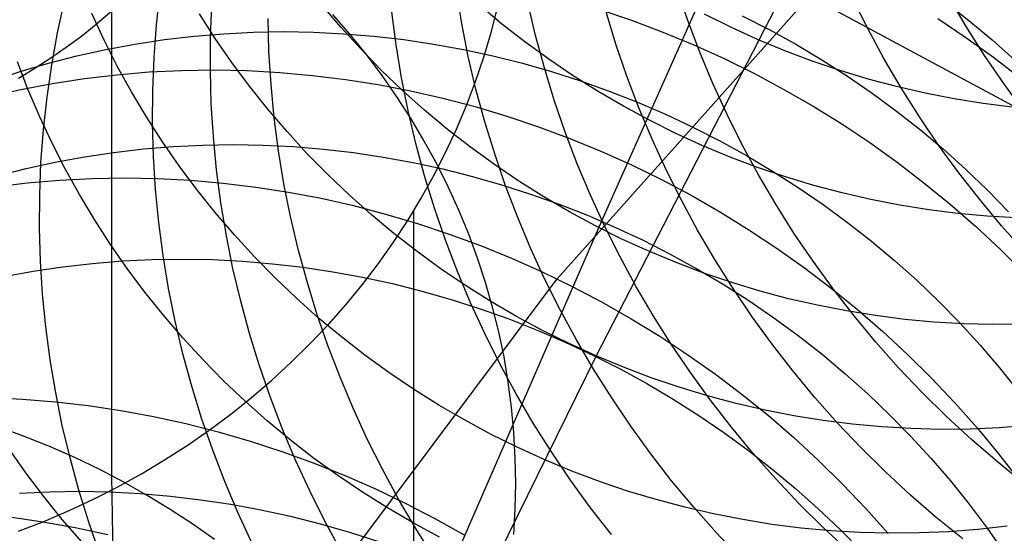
# Model space of a CAD drawing. Header units: millimetres. Extents: x 119 to 175.9, y -203.1 to -153.8.
# Tile 341 of 377: x 160.8 to 162, y -159.5 to -158.9. Entities that reach past the tile are written whole.
import ezdxf

# ---------------------------------------------------------------- set-up
doc = ezdxf.new("R2010")
doc.units = ezdxf.units.MM
doc.header["$MEASUREMENT"] = 0
doc.layers.add('Layer 01', color=5, linetype='Continuous', true_color=0x0000ff)
doc.layers.add('Livello 03', color=5, linetype='Continuous', true_color=0x0000ff)

msp = doc.modelspace()

# ---------------------------------------------------------------- linework, layer by layer
at = {"layer": 'Layer 01'}
for p, q in [((160.8857, -159.4566, 19.5938), (160.8857, -157.8889, 15.7832)), ((161.8253, -158.6492, 14.919), (161.4861, -159.3079, 17.6752)), ((161.4381, -159.2124, 47.1239), (161.9069, -158.6865, 48.9593)), ((161.6771, -158.7265, 22.7544), (161.493, -159.1408, 23.9272)), ((161.3196, -158.8955, 53.5186), (161.3128, -158.8545, 53.5105)), ((161.5998, -158.8918, 54.4125), (161.5862, -158.8521, 54.4066)), ((160.8183, -158.9071, 51.5559), (160.8269, -158.8677, 51.5435)), ((160.941, -158.8971, 52.105), (160.9455, -158.8567, 52.0936)), ((161.8231, -158.9016, 55.0484), (161.8042, -158.8638, 55.0443)), ((161.9453, -158.8991, 55.3846), (161.9239, -158.8626, 55.3814)), ((161.008, -158.913, 52.3886), (161.0097, -158.8721, 52.378)), ((161.1695, -158.9, 17.1809), (161.1459, -158.8723, 17.1848)), ((161.369, -158.8956, 16.6328), (161.341, -158.8722, 16.635)), ((161.356, -158.9065, 15.3646), (161.3639, -158.8758, 15.3773)), ((161.4111, -158.9101, 53.811), (161.4016, -158.8695, 53.8038)), ((161.4908, -158.8782, 48.0522), (161.5301, -158.8914, 48.046)), ((161.9193, -158.8683, 22.7432), (161.9486, -158.8915, 22.7398)), ((160.8759, -158.9159, 18.2356), (160.8606, -158.883, 18.2421)), ((160.884, -158.8815, 14.6228), (160.8663, -158.8967, 14.6166)), ((161.0139, -158.9139, 17.7145), (160.9942, -158.8833, 17.7197)), ((161.0804, -158.9301, 52.6699), (161.0793, -158.889, 52.6601)), ((161.1808, -158.9086, 17.5915), (161.1595, -158.884, 17.6016)), ((161.2381, -158.9219, 53.2327), (161.2327, -158.8808, 53.2241)), ((161.5108, -158.9211, 54.1153), (161.4985, -158.881, 54.109)), ((161.5301, -158.8914, 48.046), (161.5689, -158.906, 48.0403)), ((161.6148, -158.9311, 54.4179), (161.5998, -158.8918, 54.4125)), ((161.6532, -158.8999, 16.0754), (161.6205, -158.8837, 16.0752)), ((161.6674, -158.8859, 23.1504), (161.7009, -158.903, 23.1496)), ((161.9102, -158.8893, 48.4772), (161.9449, -158.9126, 48.4747)), ((161.9486, -158.8915, 22.7398), (161.9772, -158.9156, 22.736)), ((160.8663, -158.8967, 14.6166), (160.848, -158.9113, 14.6106)), ((160.938, -158.9377, 52.116), (160.941, -158.8971, 52.105)), ((161.1942, -158.927, 17.1774), (161.1695, -158.9, 17.1809)), ((161.3277, -158.9363, 53.5263), (161.3196, -158.8955, 53.5186)), ((161.3978, -158.9181, 16.631), (161.369, -158.8956, 16.6328)), ((161.6864, -158.9151, 16.0758), (161.6532, -158.8999, 16.0754)), ((161.7009, -158.903, 23.1496), (161.7338, -158.9212, 23.1484)), ((161.8432, -158.9388, 55.0521), (161.8231, -158.9016, 55.0484)), ((161.9679, -158.9349, 55.3874), (161.9453, -158.8991, 55.3846)), ((160.811, -158.9468, 51.568), (160.8183, -158.9071, 51.5559)), ((160.848, -158.9113, 14.6106), (160.8291, -158.9253, 14.6048)), ((160.8923, -158.9483, 18.2293), (160.8759, -158.9159, 18.2356)), ((160.9143, -158.9209, 23.4671), (160.9508, -158.9154, 23.475)), ((160.9508, -158.9154, 23.475), (160.9875, -158.9111, 23.4824)), ((160.9875, -158.9111, 23.4824), (161.0244, -158.908, 23.4895)), ((161.0078, -158.9539, 52.3989), (161.008, -158.913, 52.3886)), ((161.0346, -158.9439, 17.7096), (161.0139, -158.9139, 17.7145)), ((161.0244, -158.908, 23.4895), (161.0614, -158.9062, 23.4961)), ((161.0614, -158.9062, 23.4961), (161.0986, -158.9055, 23.5023)), ((161.0986, -158.9055, 23.5023), (161.1359, -158.9062, 23.5081)), ((161.1359, -158.9062, 23.5081), (161.1731, -158.908, 23.5134)), ((161.1731, -158.908, 23.5134), (161.2104, -158.9111, 23.5183)), ((161.2013, -158.9339, 17.5811), (161.1808, -158.9086, 17.5915)), ((161.2104, -158.9111, 23.5183), (161.2476, -158.9154, 23.5227)), ((161.2476, -158.9154, 23.5227), (161.2847, -158.9209, 23.5266)), ((161.347, -158.937, 15.3521), (161.356, -158.9065, 15.3646)), ((161.422, -158.9505, 53.8178), (161.4111, -158.9101, 53.811)), ((161.5689, -158.906, 48.0403), (161.6072, -158.9219, 48.035)), ((161.7201, -158.9291, 16.0766), (161.6864, -158.9151, 16.0758)), ((161.9449, -158.9126, 48.4747), (161.9789, -158.937, 48.4726)), ((161.9772, -158.9156, 22.736), (162.0049, -158.9406, 22.7317)), ((160.8291, -158.9253, 14.6048), (160.8098, -158.9386, 14.5993)), ((160.8423, -158.9355, 23.4502), (160.8782, -158.9276, 23.4588)), ((160.8782, -158.9276, 23.4588), (160.9143, -158.9209, 23.4671)), ((161.2197, -158.9532, 17.1742), (161.1942, -158.927, 17.1774)), ((161.2448, -158.9628, 53.2408), (161.2381, -158.9219, 53.2327)), ((161.2847, -158.9209, 23.5266), (161.3216, -158.9277, 23.5301)), ((161.3216, -158.9277, 23.5301), (161.3583, -158.9356, 23.5332)), ((161.4274, -158.9396, 16.6295), (161.3978, -158.9181, 16.631)), ((161.5244, -158.9607, 54.1212), (161.5108, -158.9211, 54.1153)), ((161.6072, -158.9219, 48.035), (161.6451, -158.939, 48.0302)), ((161.7338, -158.9212, 23.1484), (161.7661, -158.9404, 23.1467)), ((160.8098, -158.9386, 14.5993), (160.79, -158.9514, 14.5941)), ((160.8069, -158.9447, 23.4412), (160.8423, -158.9355, 23.4502)), ((160.9363, -158.9785, 52.1267), (160.938, -158.9377, 52.116)), ((161.083, -158.9712, 52.6794), (161.0804, -158.9301, 52.6699)), ((161.2207, -158.9599, 17.5704), (161.2013, -158.9339, 17.5811)), ((161.3372, -158.9769, 53.5336), (161.3277, -158.9363, 53.5263)), ((161.3368, -158.9672, 15.3397), (161.347, -158.937, 15.3521)), ((161.3583, -158.9356, 23.5332), (161.3948, -158.9448, 23.5357)), ((161.4576, -158.9602, 16.6283), (161.4274, -158.9396, 16.6295)), ((161.631, -158.9699, 54.4229), (161.6148, -158.9311, 54.4179)), ((161.6451, -158.939, 48.0302), (161.6825, -158.9574, 48.026)), ((161.7542, -158.942, 16.0778), (161.7201, -158.9291, 16.0766)), ((161.7661, -158.9404, 23.1467), (161.7978, -158.9607, 23.1445)), ((161.8646, -158.9753, 55.0553), (161.8432, -158.9388, 55.0521)), ((161.9917, -158.97, 55.3897), (161.9679, -158.9349, 55.3874)), ((161.9789, -158.937, 48.4726), (162.0121, -158.9626, 48.4711)), ((160.7816, -158.9769, 18.7307), (160.7686, -158.9431, 18.738)), ((160.79, -158.9514, 14.5941), (160.7697, -158.9635, 14.5891)), ((160.7719, -158.955, 23.4318), (160.8069, -158.9447, 23.4412)), ((160.8052, -158.9868, 51.5798), (160.811, -158.9468, 51.568)), ((160.9099, -158.9802, 18.2234), (160.8923, -158.9483, 18.2293)), ((160.9722, -158.9536, 47.6795), (161.0127, -158.953, 47.6693)), ((161.0127, -158.953, 47.6693), (161.0533, -158.9538, 47.6594)), ((161.0564, -158.9732, 17.7049), (161.0346, -158.9439, 17.7096)), ((161.2461, -158.9784, 17.1713), (161.2197, -158.9532, 17.1742)), ((161.3948, -158.9448, 23.5357), (161.431, -158.9551, 23.5378)), ((161.4343, -158.9905, 53.8241), (161.422, -158.9505, 53.8178)), ((161.7888, -158.9538, 16.0792), (161.7542, -158.942, 16.0778)), ((160.7373, -158.9665, 23.422), (160.7719, -158.955, 23.4318)), ((160.8119, -158.9698, 47.724), (160.8516, -158.9636, 47.7123)), ((160.8516, -158.9636, 47.7123), (160.8916, -158.9589, 47.7011)), ((160.8916, -158.9589, 47.7011), (160.9318, -158.9555, 47.6901)), ((160.9318, -158.9555, 47.6901), (160.9722, -158.9536, 47.6795)), ((161.0089, -158.995, 52.4088), (161.0078, -158.9539, 52.3989)), ((161.0533, -158.9538, 47.6594), (161.094, -158.9561, 47.65)), ((161.094, -158.9561, 47.65), (161.1346, -158.9597, 47.641)), ((161.1346, -158.9597, 47.641), (161.1752, -158.9647, 47.6323)), ((161.1752, -158.9647, 47.6323), (161.2157, -158.9711, 47.6241)), ((161.2392, -158.9864, 17.5595), (161.2207, -158.9599, 17.5704)), ((161.253, -159.0036, 53.2485), (161.2448, -158.9628, 53.2408)), ((161.431, -158.9551, 23.5378), (161.4669, -158.9666, 23.5394)), ((161.4886, -158.9797, 16.6275), (161.4576, -158.9602, 16.6283)), ((161.5393, -159, 54.1266), (161.5244, -158.9607, 54.1212)), ((161.6825, -158.9574, 48.026), (161.7192, -158.9771, 48.0222)), ((161.8237, -158.9643, 16.081), (161.7888, -158.9538, 16.0792)), ((161.7978, -158.9607, 23.1445), (161.8287, -158.982, 23.1419)), ((161.8589, -158.9737, 16.083), (161.8237, -158.9643, 16.081)), ((160.7336, -158.9861, 47.7481), (160.7726, -158.9773, 47.7359)), ((160.7726, -158.9773, 47.7359), (160.8119, -158.9698, 47.724)), ((160.7958, -159.0103, 18.7237), (160.7816, -158.9769, 18.7307)), ((161.0792, -159.0017, 17.7007), (161.0564, -158.9732, 17.7049)), ((161.0869, -159.0123, 52.6885), (161.083, -158.9712, 52.6794)), ((161.2157, -158.9711, 47.6241), (161.2561, -158.9789, 47.6164)), ((161.3255, -158.997, 15.3274), (161.3368, -158.9672, 15.3397)), ((161.3481, -159.0172, 53.5404), (161.3372, -158.9769, 53.5336)), ((161.4669, -158.9666, 23.5394), (161.5024, -158.9792, 23.5405)), ((161.6486, -159.0082, 54.4274), (161.631, -158.9699, 54.4229)), ((161.7192, -158.9771, 48.0222), (161.7554, -158.9979, 48.0189)), ((161.8944, -158.9819, 16.0854), (161.8589, -158.9737, 16.083)), ((161.8872, -159.0111, 55.058), (161.8646, -158.9753, 55.0553)), ((162.0167, -159.0043, 55.3916), (161.9917, -158.97, 55.3897)), ((160.8007, -159.0272, 51.5913), (160.8052, -158.9868, 51.5798)), ((160.9286, -159.0114, 18.2177), (160.9099, -158.9802, 18.2234)), ((160.9361, -159.0195, 52.1371), (160.9363, -158.9785, 52.1267)), ((161.2567, -159.0135, 17.5483), (161.2392, -158.9864, 17.5595)), ((161.2734, -159.0028, 17.1687), (161.2461, -158.9784, 17.1713)), ((161.2561, -158.9789, 47.6164), (161.2962, -158.988, 47.609)), ((161.2962, -158.988, 47.609), (161.3361, -158.9985, 47.6022)), ((161.5202, -158.9981, 16.6269), (161.4886, -158.9797, 16.6275)), ((161.5024, -158.9792, 23.5405), (161.5375, -158.993, 23.5411)), ((161.8287, -158.982, 23.1419), (161.8589, -159.0042, 23.1388)), ((161.9302, -158.9888, 16.0881), (161.8944, -158.9819, 16.0854)), ((161.9661, -158.9946, 16.0911), (161.9302, -158.9888, 16.0881)), ((161.0115, -159.036, 52.4184), (161.0089, -158.995, 52.4088)), ((161.1029, -159.0295, 17.6967), (161.0792, -159.0017, 17.7007)), ((161.3131, -159.0265, 15.3153), (161.3255, -158.997, 15.3274)), ((161.3361, -158.9985, 47.6022), (161.3756, -159.0103, 47.5958)), ((161.4479, -159.0302, 53.83), (161.4343, -158.9905, 53.8241)), ((161.5524, -159.0155, 16.6267), (161.5202, -158.9981, 16.6269)), ((161.5375, -158.993, 23.5411), (161.5721, -159.0079, 23.5412)), ((161.5556, -159.0388, 54.1316), (161.5393, -159, 54.1266)), ((161.7554, -158.9979, 48.0189), (161.7908, -159.02, 48.0161)), ((162.0022, -158.9991, 16.0943), (161.9661, -158.9946, 16.0911)), ((160.8112, -159.0432, 18.717), (160.7958, -159.0103, 18.7237)), ((160.9483, -159.0421, 18.2123), (160.9286, -159.0114, 18.2177)), ((161.0923, -159.0533, 52.6972), (161.0869, -159.0123, 52.6885)), ((161.2625, -159.0442, 53.2558), (161.253, -159.0036, 53.2485)), ((161.2731, -159.0412, 17.5369), (161.2567, -159.0135, 17.5483)), ((161.3015, -159.0263, 17.1665), (161.2734, -159.0028, 17.1687)), ((161.3756, -159.0103, 47.5958), (161.4149, -159.0235, 47.5898)), ((161.5721, -159.0079, 23.5412), (161.6062, -159.024, 23.5409)), ((161.6675, -159.0459, 54.4314), (161.6486, -159.0082, 54.4274)), ((161.8589, -159.0042, 23.1388), (161.8883, -159.0274, 23.1352)), ((161.911, -159.0462, 55.0602), (161.8872, -159.0111, 55.058)), ((160.9372, -159.0605, 52.147), (160.9361, -159.0195, 52.1371)), ((161.2996, -159.0556, 15.3033), (161.3131, -159.0265, 15.3153)), ((161.3304, -159.0488, 17.1646), (161.3015, -159.0263, 17.1665)), ((161.3604, -159.0572, 53.5468), (161.3481, -159.0172, 53.5404)), ((161.4149, -159.0235, 47.5898), (161.4537, -159.038, 47.5844)), ((161.5852, -159.0318, 16.6269), (161.5524, -159.0155, 16.6267)), ((161.6062, -159.024, 23.5409), (161.6398, -159.0411, 23.5401)), ((161.7908, -159.02, 48.0161), (161.8256, -159.0432, 48.0139)), ((160.7977, -159.0677, 51.6025), (160.8007, -159.0272, 51.5913)), ((161.0155, -159.0771, 52.4275), (161.0115, -159.036, 52.4184)), ((161.1276, -159.0565, 17.693), (161.1029, -159.0295, 17.6967)), ((161.4628, -159.0694, 53.8354), (161.4479, -159.0302, 53.83)), ((161.4537, -159.038, 47.5844), (161.4921, -159.0537, 47.5794)), ((161.6185, -159.047, 16.6273), (161.5852, -159.0318, 16.6269)), ((161.8883, -159.0274, 23.1352), (161.917, -159.0515, 23.1312)), ((160.8277, -159.0756, 18.7105), (160.8112, -159.0432, 18.717)), ((160.9247, -159.051, 23.8675), (160.9617, -159.048, 23.8747)), ((160.9691, -159.0721, 18.2072), (160.9483, -159.0421, 18.2123)), ((160.9617, -159.048, 23.8747), (160.9988, -159.0462, 23.8814)), ((160.9988, -159.0462, 23.8814), (161.036, -159.0456, 23.8878)), ((161.036, -159.0456, 23.8878), (161.0733, -159.0463, 23.8936)), ((161.0733, -159.0463, 23.8936), (161.1106, -159.0482, 23.8991)), ((161.1106, -159.0482, 23.8991), (161.1479, -159.0513, 23.904)), ((161.2734, -159.0845, 53.2627), (161.2625, -159.0442, 53.2558)), ((161.2885, -159.0694, 17.5253), (161.2731, -159.0412, 17.5369)), ((161.3601, -159.0704, 17.163), (161.3304, -159.0488, 17.1646)), ((161.5732, -159.0771, 54.1361), (161.5556, -159.0388, 54.1316)), ((161.6523, -159.0611, 16.6281), (161.6185, -159.047, 16.6273)), ((161.6398, -159.0411, 23.5401), (161.6728, -159.0593, 23.5388)), ((161.6876, -159.0831, 54.435), (161.6675, -159.0459, 54.4314)), ((161.8256, -159.0432, 48.0139), (161.8596, -159.0675, 48.0121)), ((161.9359, -159.0805, 55.062), (161.911, -159.0462, 55.0602)), ((160.8153, -159.0674, 23.8434), (160.8515, -159.0608, 23.8518)), ((160.8515, -159.0608, 23.8518), (160.888, -159.0553, 23.8599)), ((160.888, -159.0553, 23.8599), (160.9247, -159.051, 23.8675)), ((160.9398, -159.1015, 52.1566), (160.9372, -159.0605, 52.147)), ((161.0991, -159.0942, 52.7054), (161.0923, -159.0533, 52.6972)), ((161.1533, -159.0827, 17.6897), (161.1276, -159.0565, 17.693)), ((161.1479, -159.0513, 23.904), (161.1852, -159.0556, 23.9085)), ((161.1852, -159.0556, 23.9085), (161.2223, -159.0612, 23.9125)), ((161.2223, -159.0612, 23.9125), (161.2593, -159.068, 23.9161)), ((161.285, -159.0841, 15.2915), (161.2996, -159.0556, 15.3033)), ((161.374, -159.0968, 53.5527), (161.3604, -159.0572, 53.5468)), ((161.4921, -159.0537, 47.5794), (161.53, -159.0708, 47.5749)), ((161.6865, -159.074, 16.6292), (161.6523, -159.0611, 16.6281)), ((161.6728, -159.0593, 23.5388), (161.7051, -159.0785, 23.537)), ((161.917, -159.0515, 23.1312), (161.9447, -159.0764, 23.1268)), ((160.7439, -159.0844, 23.8253), (160.7794, -159.0753, 23.8345)), ((160.7794, -159.0753, 23.8345), (160.8153, -159.0674, 23.8434)), ((160.7961, -159.1084, 51.6133), (160.7977, -159.0677, 51.6025)), ((160.991, -159.1014, 18.2025), (160.9691, -159.0721, 18.2072)), ((161.2593, -159.068, 23.9161), (161.2961, -159.0759, 23.9191)), ((161.3028, -159.0981, 17.5136), (161.2885, -159.0694, 17.5253)), ((161.3904, -159.091, 17.1617), (161.3601, -159.0704, 17.163)), ((161.4791, -159.1082, 53.8404), (161.4628, -159.0694, 53.8354)), ((161.53, -159.0708, 47.5749), (161.5674, -159.0891, 47.5709)), ((161.7211, -159.0858, 16.6307), (161.6865, -159.074, 16.6292)), ((161.8596, -159.0675, 48.0121), (161.8928, -159.0929, 48.0109)), ((160.8208, -159.0896, 47.2366), (160.8612, -159.0876, 47.2263)), ((160.8454, -159.1075, 18.7043), (160.8277, -159.0756, 18.7105)), ((160.8612, -159.0876, 47.2263), (160.9018, -159.087, 47.2163)), ((160.9018, -159.087, 47.2163), (160.9424, -159.0877, 47.2067)), ((161.0209, -159.118, 52.4362), (161.0155, -159.0771, 52.4275)), ((161.1798, -159.108, 17.6867), (161.1533, -159.0827, 17.6897)), ((161.2694, -159.1123, 15.28), (161.285, -159.0841, 15.2915)), ((161.2857, -159.1245, 53.2691), (161.2734, -159.0845, 53.2627)), ((161.2961, -159.0759, 23.9191), (161.3327, -159.0851, 23.9217)), ((161.3327, -159.0851, 23.9217), (161.3689, -159.0954, 23.9238)), ((161.592, -159.1148, 54.1401), (161.5732, -159.0771, 54.1361)), ((161.7089, -159.1196, 54.4381), (161.6876, -159.0831, 54.435)), ((161.7051, -159.0785, 23.537), (161.7368, -159.0988, 23.5347)), ((161.7561, -159.0963, 16.6324), (161.7211, -159.0858, 16.6307)), ((161.962, -159.1139, 55.0633), (161.9359, -159.0805, 55.062)), ((161.9447, -159.0764, 23.1268), (161.9716, -159.1023, 23.1219)), ((160.7407, -159.0978, 47.2584), (160.7806, -159.093, 47.2474)), ((160.7806, -159.093, 47.2474), (160.8208, -159.0896, 47.2366)), ((160.9424, -159.0877, 47.2067), (160.9831, -159.0899, 47.1975)), ((160.9831, -159.0899, 47.1975), (161.0237, -159.0934, 47.1888)), ((161.0237, -159.0934, 47.1888), (161.0643, -159.0983, 47.1804)), ((161.0643, -159.0983, 47.1804), (161.1048, -159.1047, 47.1725)), ((161.1072, -159.1349, 52.7132), (161.0991, -159.0942, 52.7054)), ((161.3161, -159.1272, 17.5016), (161.3028, -159.0981, 17.5136)), ((161.3689, -159.0954, 23.9238), (161.4049, -159.107, 23.9254)), ((161.389, -159.1361, 53.5581), (161.374, -159.0968, 53.5527)), ((161.4215, -159.1105, 17.1608), (161.3904, -159.091, 17.1617)), ((161.5674, -159.0891, 47.5709), (161.6042, -159.1086, 47.5675)), ((161.7368, -159.0988, 23.5347), (161.7679, -159.12, 23.532)), ((161.7914, -159.1057, 16.6345), (161.7561, -159.0963, 16.6324)), ((161.8928, -159.0929, 48.0109), (161.9252, -159.1194, 48.0101)), ((160.7959, -159.1493, 51.6238), (160.7961, -159.1084, 51.6133)), ((160.8641, -159.1388, 18.6985), (160.8454, -159.1075, 18.7043)), ((160.9438, -159.1425, 52.1658), (160.9398, -159.1015, 52.1566)), ((161.0138, -159.13, 18.198), (160.991, -159.1014, 18.2025)), ((161.1048, -159.1047, 47.1725), (161.1452, -159.1123, 47.165)), ((161.2071, -159.1324, 17.684), (161.1798, -159.108, 17.6867)), ((161.4049, -159.107, 23.9254), (161.4404, -159.1196, 23.9264)), ((161.4531, -159.129, 17.1602), (161.4215, -159.1105, 17.1608)), ((161.4966, -159.1465, 53.8449), (161.4791, -159.1082, 53.8404)), ((161.6042, -159.1086, 47.5675), (161.6403, -159.1294, 47.5645)), ((161.827, -159.1139, 16.6369), (161.7914, -159.1057, 16.6345)), ((161.9716, -159.1023, 23.1219), (161.9976, -159.129, 23.1166)), ((161.0276, -159.1589, 52.4445), (161.0209, -159.118, 52.4362)), ((161.1452, -159.1123, 47.165), (161.1853, -159.1214, 47.158)), ((161.1853, -159.1214, 47.158), (161.2252, -159.1318, 47.1514)), ((161.2526, -159.1398, 15.2686), (161.2694, -159.1123, 15.28)), ((161.4404, -159.1196, 23.9264), (161.4756, -159.1334, 23.927)), ((161.6121, -159.152, 54.1437), (161.592, -159.1148, 54.1401)), ((161.7315, -159.1554, 54.4408), (161.7089, -159.1196, 54.4381)), ((161.7679, -159.12, 23.532), (161.7981, -159.1422, 23.5287)), ((161.8628, -159.1209, 16.6396), (161.827, -159.1139, 16.6369)), ((161.8988, -159.1267, 16.6426), (161.8628, -159.1209, 16.6396)), ((161.9252, -159.1194, 48.0101), (161.9567, -159.147, 48.0099)), ((161.9891, -159.1465, 55.0642), (161.962, -159.1139, 55.0633)), ((161.0377, -159.1578, 18.1939), (161.0138, -159.13, 18.198)), ((161.1168, -159.1754, 52.7206), (161.1072, -159.1349, 52.7132)), ((161.2353, -159.156, 17.6817), (161.2071, -159.1324, 17.684)), ((161.2252, -159.1318, 47.1514), (161.2648, -159.1435, 47.1453)), ((161.26, -160.6956, 19.0841), (161.26, -159.128, 15.2735)), ((161.2993, -159.1641, 53.275), (161.2857, -159.1245, 53.2691)), ((161.3282, -159.1567, 17.4894), (161.3161, -159.1272, 17.5016)), ((161.4052, -159.1748, 53.5631), (161.389, -159.1361, 53.5581)), ((161.4854, -159.1464, 17.16), (161.4531, -159.129, 17.1602)), ((161.4756, -159.1334, 23.927), (161.5103, -159.1484, 23.9271)), ((161.6403, -159.1294, 47.5645), (161.6758, -159.1513, 47.562)), ((161.935, -159.1313, 16.646), (161.8988, -159.1267, 16.6426)), ((161.9713, -159.1346, 16.6496), (161.935, -159.1313, 16.646)), ((162.0076, -159.1367, 16.6536), (161.9713, -159.1346, 16.6496)), ((160.8839, -159.1695, 18.6929), (160.8641, -159.1388, 18.6985)), ((160.9492, -159.1834, 52.1746), (160.9438, -159.1425, 52.1658)), ((161.493, -159.1408, 23.9272), (161.1786, -159.8631, 25.7812)), ((161.2349, -159.1669, 15.2575), (161.2526, -159.1398, 15.2686)), ((161.2648, -159.1435, 47.1453), (161.3041, -159.1566, 47.1397)), ((161.5183, -159.1628, 17.1601), (161.4854, -159.1464, 17.16)), ((161.5155, -159.1842, 53.849), (161.4966, -159.1465, 53.8449)), ((161.5103, -159.1484, 23.9271), (161.5444, -159.1644, 23.9268)), ((161.7981, -159.1422, 23.5287), (161.8276, -159.1654, 23.5251)), ((161.9567, -159.147, 48.0099), (161.9873, -159.1756, 48.0102)), ((162.0174, -159.1782, 55.0645), (161.9891, -159.1465, 55.0642)), ((160.7971, -159.1902, 51.6339), (160.7959, -159.1493, 51.6238)), ((161.0358, -159.1996, 52.4524), (161.0276, -159.1589, 52.4445)), ((161.0624, -159.1849, 18.1901), (161.0377, -159.1578, 18.1939)), ((161.2643, -159.1785, 17.6796), (161.2353, -159.156, 17.6817)), ((161.3041, -159.1566, 47.1397), (161.3429, -159.1709, 47.1346)), ((161.3393, -159.1866, 17.4771), (161.3282, -159.1567, 17.4894)), ((161.6335, -159.1884, 54.1468), (161.6121, -159.152, 54.1437)), ((161.6758, -159.1513, 47.562), (161.7106, -159.1744, 47.56)), ((161.7552, -159.1904, 54.4429), (161.7315, -159.1554, 54.4408)), ((160.9048, -159.1995, 18.6876), (160.8839, -159.1695, 18.6929)), ((161.2162, -159.1933, 15.2466), (161.2349, -159.1669, 15.2575)), ((161.3142, -159.2033, 53.2805), (161.2993, -159.1641, 53.275)), ((161.3429, -159.1709, 47.1346), (161.3814, -159.1866, 47.1299)), ((161.5517, -159.178, 17.1605), (161.5183, -159.1628, 17.1601)), ((161.5444, -159.1644, 23.9268), (161.5781, -159.1815, 23.9259)), ((161.8276, -159.1654, 23.5251), (161.8563, -159.1895, 23.5209)), ((160.956, -159.2242, 52.183), (160.9492, -159.1834, 52.1746)), ((161.0881, -159.2111, 18.1866), (161.0624, -159.1849, 18.1901)), ((161.1277, -159.2156, 52.7276), (161.1168, -159.1754, 52.7206)), ((161.294, -159.2001, 17.678), (161.2643, -159.1785, 17.6796)), ((161.4228, -159.2131, 53.5676), (161.4052, -159.1748, 53.5631)), ((161.5356, -159.2213, 53.8525), (161.5155, -159.1842, 53.849)), ((161.5855, -159.1921, 17.1613), (161.5517, -159.178, 17.1605)), ((161.5781, -159.1815, 23.9259), (161.6112, -159.1997, 23.9245)), ((161.7106, -159.1744, 47.56), (161.7447, -159.1986, 47.5586)), ((161.9873, -159.1756, 48.0102), (162.017, -159.2051, 48.0111)), ((160.7882, -159.2026, 24.2317), (160.8247, -159.1972, 24.2399)), ((160.7997, -159.2311, 51.6436), (160.7971, -159.1902, 51.6339)), ((160.8247, -159.1972, 24.2399), (160.8615, -159.193, 24.2476)), ((160.8615, -159.193, 24.2476), (160.8985, -159.19, 24.255)), ((160.8985, -159.19, 24.255), (160.9357, -159.1883, 24.2619)), ((160.9357, -159.1883, 24.2619), (160.9729, -159.1877, 24.2683)), ((160.9729, -159.1877, 24.2683), (161.0103, -159.1884, 24.2743)), ((161.0103, -159.1884, 24.2743), (161.0477, -159.1903, 24.2798)), ((161.0477, -159.1903, 24.2798), (161.085, -159.1935, 24.2848)), ((161.085, -159.1935, 24.2848), (161.1224, -159.1979, 24.2894)), ((161.1964, -159.2191, 15.236), (161.2162, -159.1933, 15.2466)), ((161.3492, -159.2168, 17.4647), (161.3393, -159.1866, 17.4771)), ((161.3814, -159.1866, 47.1299), (161.4193, -159.2035, 47.1258)), ((161.6198, -159.205, 17.1624), (161.5855, -159.1921, 17.1613)), ((161.656, -159.2242, 54.1494), (161.6335, -159.1884, 54.1468)), ((161.7801, -159.2247, 54.4446), (161.7552, -159.1904, 54.4429)), ((161.8563, -159.1895, 23.5209), (161.8842, -159.2145, 23.5163)), ((160.7519, -159.2093, 24.2231), (160.7882, -159.2026, 24.2317)), ((160.9267, -159.2288, 18.6827), (160.9048, -159.1995, 18.6876)), ((161.0454, -159.24, 52.4599), (161.0358, -159.1996, 52.4524)), ((161.1224, -159.1979, 24.2894), (161.1596, -159.2035, 24.2935)), ((161.1596, -159.2035, 24.2935), (161.1966, -159.2103, 24.2971)), ((161.3244, -159.2207, 17.6767), (161.294, -159.2001, 17.678)), ((161.3305, -159.242, 53.2855), (161.3142, -159.2033, 53.2805)), ((161.4193, -159.2035, 47.1258), (161.4567, -159.2217, 47.1221)), ((161.6112, -159.1997, 23.9245), (161.6436, -159.219, 23.9226)), ((161.6546, -159.2168, 17.1638), (161.6198, -159.205, 17.1624)), ((161.7447, -159.1986, 47.5586), (161.7779, -159.2239, 47.5577)), ((161.1147, -159.2364, 18.1835), (161.0881, -159.2111, 18.1866)), ((161.14, -159.2555, 52.7341), (161.1277, -159.2156, 52.7276)), ((161.1339, -159.6181, 45.8088), (161.4381, -159.2124, 47.1239)), ((161.1758, -159.2443, 15.2257), (161.1964, -159.2191, 15.236)), ((161.1966, -159.2103, 24.2971), (161.2335, -159.2182, 24.3002)), ((161.2335, -159.2182, 24.3002), (161.2701, -159.2274, 24.3028)), ((161.3556, -159.2403, 17.6757), (161.3244, -159.2207, 17.6767)), ((161.3579, -159.2473, 17.4522), (161.3492, -159.2168, 17.4647)), ((161.4416, -159.2507, 53.5717), (161.4228, -159.2131, 53.5676)), ((161.4567, -159.2217, 47.1221), (161.4935, -159.2411, 47.1189)), ((161.5569, -159.2578, 53.8556), (161.5356, -159.2213, 53.8525)), ((161.6436, -159.219, 23.9226), (161.6754, -159.2392, 23.9203)), ((161.6896, -159.2274, 17.1656), (161.6546, -159.2168, 17.1638)), ((161.8842, -159.2145, 23.5163), (161.9112, -159.2403, 23.5112)), ((160.8037, -159.272, 51.6529), (160.7997, -159.2311, 51.6436)), ((160.9496, -159.2574, 18.6781), (160.9267, -159.2288, 18.6827)), ((160.9642, -159.2648, 52.1909), (160.956, -159.2242, 52.183)), ((161.2701, -159.2274, 24.3028), (161.3064, -159.2378, 24.3049)), ((161.6797, -159.2593, 54.1515), (161.656, -159.2242, 54.1494)), ((161.725, -159.2369, 17.1677), (161.6896, -159.2274, 17.1656)), ((161.7779, -159.2239, 47.5577), (161.8103, -159.2503, 47.5572)), ((161.8061, -159.2582, 54.4458), (161.7801, -159.2247, 54.4446)), ((161.0563, -159.2802, 52.4668), (161.0454, -159.24, 52.4599)), ((161.1421, -159.2609, 18.1807), (161.1147, -159.2364, 18.1835)), ((161.1541, -159.2688, 15.2156), (161.1758, -159.2443, 15.2257)), ((161.3064, -159.2378, 24.3049), (161.3424, -159.2493, 24.3065)), ((161.348, -159.2802, 53.29), (161.3305, -159.242, 53.2855)), ((161.3873, -159.2588, 17.675), (161.3556, -159.2403, 17.6757)), ((161.4935, -159.2411, 47.1189), (161.5297, -159.2617, 47.1163)), ((161.6754, -159.2392, 23.9203), (161.7065, -159.2605, 23.9174)), ((161.7607, -159.2451, 17.1701), (161.725, -159.2369, 17.1677)), ((161.7966, -159.2521, 17.1729), (161.7607, -159.2451, 17.1701)), ((161.9112, -159.2403, 23.5112), (161.9372, -159.267, 23.5057)), ((160.9735, -159.2853, 18.6738), (160.9496, -159.2574, 18.6781)), ((161.1536, -159.2951, 52.7401), (161.14, -159.2555, 52.7341)), ((161.3424, -159.2493, 24.3065), (161.378, -159.262, 24.3076)), ((161.3655, -159.2781, 17.4395), (161.3579, -159.2473, 17.4522)), ((161.4617, -159.2878, 53.5752), (161.4416, -159.2507, 53.5717)), ((161.5794, -159.2935, 53.8582), (161.5569, -159.2578, 53.8556)), ((161.8327, -159.2579, 17.1759), (161.7966, -159.2521, 17.1729)), ((161.8332, -159.2908, 54.4465), (161.8061, -159.2582, 54.4458)), ((161.8103, -159.2503, 47.5572), (161.8419, -159.2777, 47.5573)), ((161.869, -159.2625, 17.1793), (161.8327, -159.2579, 17.1759)), ((160.9738, -159.3053, 52.1984), (160.9642, -159.2648, 52.1909)), ((161.1316, -159.2926, 15.2058), (161.1541, -159.2688, 15.2156)), ((161.1704, -159.2844, 18.1782), (161.1421, -159.2609, 18.1807)), ((161.378, -159.262, 24.3076), (161.4132, -159.2759, 24.3082)), ((161.4197, -159.2763, 17.6747), (161.3873, -159.2588, 17.675)), ((161.5297, -159.2617, 47.1163), (161.5653, -159.2835, 47.1142)), ((161.7046, -159.2935, 54.1531), (161.6797, -159.2593, 54.1515)), ((161.7065, -159.2605, 23.9174), (161.7368, -159.2827, 23.9141)), ((161.9053, -159.2658, 17.183), (161.869, -159.2625, 17.1793)), ((161.9417, -159.2679, 17.187), (161.9053, -159.2658, 17.183)), ((161.9372, -159.267, 23.5057), (161.9624, -159.2945, 23.4998)), ((161.9781, -159.2688, 17.1913), (161.9417, -159.2679, 17.187)), ((162.0145, -159.2685, 17.196), (161.9781, -159.2688, 17.1913)), ((160.8092, -159.3129, 51.6618), (160.8037, -159.272, 51.6529)), ((161.0686, -159.3201, 52.4734), (161.0563, -159.2802, 52.4668)), ((161.3668, -159.3179, 53.2941), (161.348, -159.2802, 53.29)), ((161.372, -159.3091, 17.4267), (161.3655, -159.2781, 17.4395)), ((161.4132, -159.2759, 24.3082), (161.448, -159.2908, 24.3082)), ((161.4526, -159.2926, 17.6748), (161.4197, -159.2763, 17.6747)), ((161.7368, -159.2827, 23.9141), (161.7664, -159.3059, 23.9102)), ((161.8419, -159.2777, 47.5573), (161.8725, -159.3062, 47.558)), ((160.9984, -159.3123, 18.6699), (160.9735, -159.2853, 18.6738)), ((161.1082, -159.3157, 15.1963), (161.1316, -159.2926, 15.2058)), ((161.1686, -159.3342, 52.7456), (161.1536, -159.2951, 52.7401)), ((161.1995, -159.307, 18.1761), (161.1704, -159.2844, 18.1782)), ((161.448, -159.2908, 24.3082), (161.4823, -159.3069, 24.3078)), ((161.4861, -159.3079, 17.6752), (161.4526, -159.2926, 17.6748)), ((161.483, -159.3243, 53.5783), (161.4617, -159.2878, 53.5752)), ((161.5653, -159.2835, 47.1142), (161.6001, -159.3065, 47.1125)), ((161.6031, -159.3286, 53.8603), (161.5794, -159.2935, 53.8582)), ((161.7305, -159.327, 54.1543), (161.7046, -159.2935, 54.1531)), ((161.8613, -159.3225, 54.4467), (161.8332, -159.2908, 54.4465)), ((161.9624, -159.2945, 23.4998), (161.9865, -159.3227, 23.4934)), ((160.9847, -159.3454, 52.2055), (160.9738, -159.3053, 52.1984)), ((161.2293, -159.3286, 18.1744), (161.1995, -159.307, 18.1761)), ((161.4823, -159.3069, 24.3078), (161.516, -159.324, 24.3069)), ((161.6001, -159.3065, 47.1125), (161.6342, -159.3306, 47.1114)), ((161.7664, -159.3059, 23.9102), (161.7952, -159.33, 23.906)), ((161.8725, -159.3062, 47.558), (161.9022, -159.3356, 47.5591)), ((160.816, -159.3536, 51.6703), (160.8092, -159.3129, 51.6618)), ((161.0241, -159.3386, 18.6663), (160.9984, -159.3123, 18.6699)), ((161.084, -159.3379, 15.1871), (161.1082, -159.3157, 15.1963)), ((161.4861, -159.3079, 17.6752), (161.2354, -159.8183, 19.5598)), ((161.3869, -159.3549, 53.2977), (161.3668, -159.3179, 53.2941)), ((161.3773, -159.3403, 17.4139), (161.372, -159.3091, 17.4267)), ((161.5201, -159.322, 17.6759), (161.4861, -159.3079, 17.6752)), ((161.0822, -159.3596, 52.4795), (161.0686, -159.3201, 52.4734)), ((161.2598, -159.3493, 18.173), (161.2293, -159.3286, 18.1744)), ((161.5055, -159.36, 53.5809), (161.483, -159.3243, 53.5783)), ((161.516, -159.324, 24.3069), (161.5491, -159.3422, 24.3054)), ((161.5545, -159.335, 17.677), (161.5201, -159.322, 17.6759)), ((161.6279, -159.3628, 53.8619), (161.6031, -159.3286, 53.8603)), ((161.6342, -159.3306, 47.1114), (161.6675, -159.3558, 47.1108)), ((161.7576, -159.3596, 54.1549), (161.7305, -159.327, 54.1543)), ((161.7952, -159.33, 23.906), (161.8231, -159.3549, 23.9012)), ((161.8905, -159.3532, 54.4464), (161.8613, -159.3225, 54.4467)), ((161.9865, -159.3227, 23.4934), (162.0097, -159.3517, 23.4866)), ((161.0508, -159.364, 18.663), (161.0241, -159.3386, 18.6663)), ((161.0589, -159.3594, 15.1783), (161.084, -159.3379, 15.1871)), ((161.1848, -159.3729, 52.7507), (161.1686, -159.3342, 52.7456)), ((161.3814, -159.3716, 17.401), (161.3773, -159.3403, 17.4139)), ((161.5491, -159.3422, 24.3054), (161.5816, -159.3615, 24.3035)), ((161.5893, -159.3468, 17.6785), (161.5545, -159.335, 17.677)), ((161.9022, -159.3356, 47.5591), (161.9309, -159.3659, 47.5607)), ((160.8242, -159.3942, 51.6784), (160.816, -159.3536, 51.6703)), ((160.997, -159.3852, 52.2121), (160.9847, -159.3454, 52.2055)), ((161.291, -159.3689, 18.1719), (161.2598, -159.3493, 18.173)), ((161.4082, -159.3914, 53.3007), (161.3869, -159.3549, 53.2977)), ((161.6244, -159.3574, 17.6802), (161.5893, -159.3468, 17.6785)), ((161.6675, -159.3558, 47.1108), (161.6999, -159.382, 47.1107)), ((161.8231, -159.3549, 23.9012), (161.8502, -159.3808, 23.896)), ((161.9207, -159.383, 54.4456), (161.8905, -159.3532, 54.4464)), ((160.7342, -159.3595, 46.3167), (160.7749, -159.3615, 46.3082)), ((160.7749, -159.3615, 46.3082), (160.8156, -159.3648, 46.3)), ((160.8156, -159.3648, 46.3), (160.8563, -159.3696, 46.2923)), ((161.033, -159.3801, 15.1698), (161.0589, -159.3594, 15.1783)), ((161.0783, -159.3884, 18.6601), (161.0508, -159.364, 18.663)), ((161.0972, -159.3987, 52.4851), (161.0822, -159.3596, 52.4795)), ((161.5292, -159.3951, 53.583), (161.5055, -159.36, 53.5809)), ((161.5816, -159.3615, 24.3035), (161.6135, -159.3817, 24.301)), ((161.6599, -159.3669, 17.6823), (161.6244, -159.3574, 17.6802)), ((161.6539, -159.3963, 53.863), (161.6279, -159.3628, 53.8619)), ((161.6957, -159.3751, 17.6848), (161.6599, -159.3669, 17.6823)), ((161.7857, -159.3913, 54.1551), (161.7576, -159.3596, 54.1549)), ((161.9309, -159.3659, 47.5607), (161.9586, -159.3971, 47.5629)), ((160.8563, -159.3696, 46.2923), (160.8968, -159.3757, 46.285)), ((160.8968, -159.3757, 46.285), (160.9372, -159.3831, 46.2782)), ((161.0064, -159.3999, 15.1616), (161.033, -159.3801, 15.1698)), ((161.2024, -159.411, 52.7553), (161.1848, -159.3729, 52.7507)), ((161.3228, -159.3874, 18.1712), (161.291, -159.3689, 18.1719)), ((161.3843, -159.4031, 17.3881), (161.3814, -159.3716, 17.401)), ((161.7316, -159.3822, 17.6876), (161.6957, -159.3751, 17.6848)), ((160.9372, -159.3831, 46.2782), (160.9774, -159.3919, 46.2719)), ((160.9774, -159.3919, 46.2719), (161.0173, -159.4021, 46.266)), ((161.0107, -159.4247, 52.2182), (160.997, -159.3852, 52.2121)), ((161.1067, -159.412, 18.6575), (161.0783, -159.3884, 18.6601)), ((161.3553, -159.4049, 18.1709), (161.3228, -159.3874, 18.1712)), ((161.4307, -159.4271, 53.3033), (161.4082, -159.3914, 53.3007)), ((161.6135, -159.3817, 24.301), (161.6447, -159.403, 24.2981)), ((161.6999, -159.382, 47.1107), (161.7315, -159.4093, 47.1111)), ((161.7678, -159.388, 17.6907), (161.7316, -159.3822, 17.6876)), ((161.8042, -159.3926, 17.6941), (161.7678, -159.388, 17.6907)), ((161.8149, -159.422, 54.1547), (161.7857, -159.3913, 54.1551)), ((161.8406, -159.396, 17.6979), (161.8042, -159.3926, 17.6941)), ((161.8502, -159.3808, 23.896), (161.8763, -159.4074, 23.8903)), ((161.9518, -159.4118, 54.4444), (161.9207, -159.383, 54.4456)), ((160.7782, -159.4083, 19.6136), (160.7465, -159.3968, 19.6184)), ((160.8338, -159.4345, 51.686), (160.8242, -159.3942, 51.6784)), ((160.979, -159.4189, 15.1538), (161.0064, -159.3999, 15.1616)), ((161.0173, -159.4021, 46.266), (161.057, -159.4136, 46.2606)), ((161.1135, -159.4373, 52.4902), (161.0972, -159.3987, 52.4851)), ((161.3883, -159.4213, 18.1709), (161.3553, -159.4049, 18.1709)), ((161.386, -159.4346, 17.3751), (161.3843, -159.4031, 17.3881)), ((161.554, -159.4293, 53.5845), (161.5292, -159.3951, 53.583)), ((161.6447, -159.403, 24.2981), (161.6751, -159.4252, 24.2946)), ((161.6809, -159.4289, 53.8636), (161.6539, -159.3963, 53.863)), ((161.8771, -159.3981, 17.702), (161.8406, -159.396, 17.6979)), ((161.9136, -159.399, 17.7063), (161.8771, -159.3981, 17.702)), ((161.9501, -159.3986, 17.711), (161.9136, -159.399, 17.7063)), ((161.9865, -159.3971, 17.716), (161.9501, -159.3986, 17.711)), ((161.9586, -159.3971, 47.5629), (161.9853, -159.4292, 47.5656)), ((162.0227, -159.3942, 17.7213), (161.9865, -159.3971, 17.716)), ((160.8096, -159.4209, 19.6085), (160.7782, -159.4083, 19.6136)), ((161.057, -159.4136, 46.2606), (161.0963, -159.4264, 46.2557)), ((161.1358, -159.4346, 18.6553), (161.1067, -159.412, 18.6575)), ((161.2212, -159.4486, 52.7594), (161.2024, -159.411, 52.7553)), ((161.7315, -159.4093, 47.1111), (161.7622, -159.4376, 47.1121)), ((161.8763, -159.4074, 23.8903), (161.9015, -159.4349, 23.8841)), ((161.9838, -159.4395, 54.4427), (161.9518, -159.4118, 54.4444)), ((160.779, -159.4528, 19.6011), (160.758, -159.4228, 19.6068)), ((160.8404, -159.4344, 19.6029), (160.8096, -159.4209, 19.6085)), ((160.951, -159.437, 15.1464), (160.979, -159.4189, 15.1538)), ((161.0256, -159.4638, 52.2239), (161.0107, -159.4247, 52.2182)), ((161.0963, -159.4264, 46.2557), (161.1352, -159.4405, 46.2513)), ((161.4219, -159.4366, 18.1713), (161.3883, -159.4213, 18.1709)), ((161.4544, -159.4621, 53.3054), (161.4307, -159.4271, 53.3033)), ((161.5799, -159.4627, 53.5856), (161.554, -159.4293, 53.5845)), ((161.6751, -159.4252, 24.2946), (161.7047, -159.4484, 24.2907)), ((161.709, -159.4605, 53.8637), (161.6809, -159.4289, 53.8636)), ((161.845, -159.4518, 54.1539), (161.8149, -159.422, 54.1547)), ((161.9853, -159.4292, 47.5656), (162.0108, -159.4622, 47.5687)), ((160.8448, -159.4746, 51.6932), (160.8338, -159.4345, 51.686)), ((160.8707, -159.449, 19.5969), (160.8404, -159.4344, 19.6029)), ((160.9222, -159.4541, 15.1393), (160.951, -159.437, 15.1464)), ((161.131, -159.4754, 52.4949), (161.1135, -159.4373, 52.4902)), ((161.1352, -159.4405, 46.2513), (161.1737, -159.4559, 46.2473)), ((161.1657, -159.4563, 18.6535), (161.1358, -159.4346, 18.6553)), ((161.3866, -159.4662, 17.3621), (161.386, -159.4346, 17.3751)), ((161.4559, -159.4507, 18.172), (161.4219, -159.4366, 18.1713)), ((161.7622, -159.4376, 47.1121), (161.7919, -159.4669, 47.1136)), ((161.9015, -159.4349, 23.8841), (161.9257, -159.4631, 23.8776)), ((162.0167, -159.4661, 54.4405), (161.9838, -159.4395, 54.4427)), ((160.8011, -159.4822, 19.5958), (160.779, -159.4528, 19.6011)), ((160.9005, -159.4644, 19.5906), (160.8707, -159.449, 19.5969)), ((161.2413, -159.4856, 52.7631), (161.2212, -159.4486, 52.7594)), ((161.4904, -159.4637, 18.1731), (161.4559, -159.4507, 18.172)), ((161.7047, -159.4484, 24.2907), (161.7336, -159.4725, 24.2863)), ((161.8761, -159.4806, 54.1526), (161.845, -159.4518, 54.1539)), ((160.8881, -159.5977, 19.9292), (160.8857, -159.4566, 19.5938)), ((160.8929, -159.4704, 15.1327), (160.9222, -159.4541, 15.1393)), ((160.9296, -159.4809, 19.5838), (160.9005, -159.4644, 19.5906)), ((161.0419, -159.5024, 52.2291), (161.0256, -159.4638, 52.2239)), ((161.1963, -159.4769, 18.652), (161.1657, -159.4563, 18.6535)), ((161.1737, -159.4559, 46.2473), (161.2117, -159.4726, 46.2439)), ((161.4792, -159.4963, 53.307), (161.4544, -159.4621, 53.3054)), ((161.5252, -159.4756, 18.1745), (161.4904, -159.4637, 18.1731)), ((161.6069, -159.4953, 53.5862), (161.5799, -159.4627, 53.5856)), ((161.7381, -159.4913, 53.8633), (161.709, -159.4605, 53.8637)), ((161.9257, -159.4631, 23.8776), (161.949, -159.492, 23.8706)), ((160.7712, -159.4781, 25.0005), (160.8084, -159.4764, 25.0076)), ((160.8084, -159.4764, 25.0076), (160.8458, -159.4759, 25.0143)), ((160.8571, -159.5143, 51.6999), (160.8448, -159.4746, 51.6932)), ((160.8458, -159.4759, 25.0143), (160.8833, -159.4767, 25.0205)), ((160.863, -159.4856, 15.1264), (160.8929, -159.4704, 15.1327)), ((160.8833, -159.4767, 25.0205), (160.9208, -159.4787, 25.0262)), ((161.1498, -159.513, 52.499), (161.131, -159.4754, 52.4949)), ((161.2276, -159.4966, 18.6509), (161.1963, -159.4769, 18.652)), ((161.2117, -159.4726, 46.2439), (161.2492, -159.4905, 46.241)), ((161.386, -159.4978, 17.3491), (161.3866, -159.4662, 17.3621)), ((161.5605, -159.4862, 18.1763), (161.5252, -159.4756, 18.1745)), ((161.7336, -159.4725, 24.2863), (161.7616, -159.4975, 24.2814)), ((161.7919, -159.4669, 47.1136), (161.8207, -159.4971, 47.1155)), ((160.8241, -159.5108, 19.5908), (160.8011, -159.4822, 19.5958)), ((160.8325, -159.4999, 15.1205), (160.863, -159.4856, 15.1264)), ((160.9208, -159.4787, 25.0262), (160.9583, -159.4819, 25.0314)), ((160.9581, -159.4983, 19.5766), (160.9296, -159.4809, 19.5838)), ((160.9583, -159.4819, 25.0314), (160.9957, -159.4864, 25.0361)), ((160.9957, -159.4864, 25.0361), (161.033, -159.492, 25.0403)), ((161.2626, -159.522, 52.7662), (161.2413, -159.4856, 52.7631)), ((161.2492, -159.4905, 46.241), (161.2861, -159.5097, 46.2386)), ((161.5961, -159.4957, 18.1784), (161.5605, -159.4862, 18.1763)), ((161.908, -159.5083, 54.1508), (161.8761, -159.4806, 54.1526)), ((160.8014, -159.5132, 15.115), (160.8325, -159.4999, 15.1205)), ((160.986, -159.5165, 19.5691), (160.9581, -159.4983, 19.5766)), ((161.033, -159.492, 25.0403), (161.0702, -159.4989, 25.044)), ((161.0595, -159.5405, 52.2338), (161.0419, -159.5024, 52.2291)), ((161.0702, -159.4989, 25.044), (161.1071, -159.5069, 25.0472)), ((161.2595, -159.5151, 18.6501), (161.2276, -159.4966, 18.6509)), ((161.3842, -159.5293, 17.3361), (161.386, -159.4978, 17.3491)), ((161.5051, -159.5297, 53.3081), (161.4792, -159.4963, 53.307)), ((161.6319, -159.504, 18.1809), (161.5961, -159.4957, 18.1784)), ((161.635, -159.527, 53.5863), (161.6069, -159.4953, 53.5862)), ((161.7682, -159.5211, 53.8624), (161.7381, -159.4913, 53.8633)), ((161.7616, -159.4975, 24.2814), (161.7887, -159.5233, 24.276)), ((161.8207, -159.4971, 47.1155), (161.8484, -159.5282, 47.118)), ((161.949, -159.492, 23.8706), (161.9712, -159.5217, 23.8631)), ((160.7593, -159.5076, 45.855), (160.7999, -159.5136, 45.8481)), ((160.77, -159.5255, 15.11), (160.8014, -159.5132, 15.115)), ((160.7999, -159.5136, 45.8481), (160.8403, -159.5209, 45.8416)), ((160.8482, -159.5387, 19.5862), (160.8241, -159.5108, 19.5908)), ((160.8708, -159.5537, 51.7062), (160.8571, -159.5143, 51.6999)), ((161.1071, -159.5069, 25.0472), (161.1439, -159.5162, 25.0499)), ((161.1699, -159.55, 52.5027), (161.1498, -159.513, 52.499)), ((161.2861, -159.5097, 46.2386), (161.3224, -159.53, 46.2366)), ((161.668, -159.511, 18.1837), (161.6319, -159.504, 18.1809)), ((161.7042, -159.5169, 18.1868), (161.668, -159.511, 18.1837)), ((161.9409, -159.535, 54.1485), (161.908, -159.5083, 54.1508)), ((160.8403, -159.5209, 45.8416), (160.8806, -159.5296, 45.8357)), ((161.0131, -159.5357, 19.5612), (160.986, -159.5165, 19.5691)), ((161.1439, -159.5162, 25.0499), (161.1803, -159.5266, 25.052)), ((161.1803, -159.5266, 25.052), (161.2164, -159.5382, 25.0537)), ((161.292, -159.5326, 18.6497), (161.2595, -159.5151, 18.6501)), ((161.285, -159.5577, 52.7688), (161.2626, -159.522, 52.7662)), ((161.6641, -159.5577, 53.5859), (161.635, -159.527, 53.5863)), ((161.7406, -159.5215, 18.1903), (161.7042, -159.5169, 18.1868)), ((161.7771, -159.5249, 18.1941), (161.7406, -159.5215, 18.1903)), ((161.7992, -159.5498, 53.8611), (161.7682, -159.5211, 53.8624)), ((161.8137, -159.527, 18.1983), (161.7771, -159.5249, 18.1941)), ((161.7887, -159.5233, 24.276), (161.8149, -159.5499, 24.2702)), ((161.8503, -159.528, 18.2028), (161.8137, -159.527, 18.1983)), ((161.9233, -159.5261, 18.2126), (161.8868, -159.5276, 18.2075)), ((161.9597, -159.5233, 18.218), (161.9233, -159.5261, 18.2126)), ((161.9959, -159.5192, 18.2237), (161.9597, -159.5233, 18.218)), ((161.9712, -159.5217, 23.8631), (161.9923, -159.552, 23.8552)), ((161.8868, -159.5276, 18.2075), (161.8503, -159.528, 18.2028))]:
    msp.add_line(p, q, dxfattribs=at)
at = {"layer": 'Livello 03'}
msp.add_line((161.6355, -158.7994, 57.3389), (162.025, -159.0093, 57.2841), dxfattribs=at)

doc.saveas('drawing.dxf')
